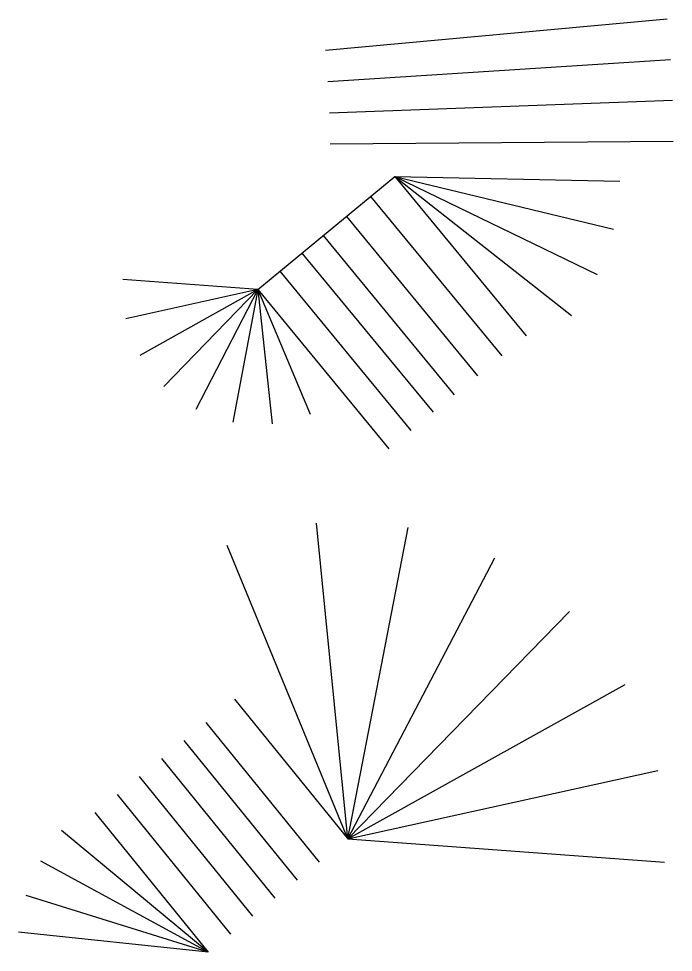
# Model space of a CAD drawing. Extents: x 1098669 to 1198896, y 698679 to 704410.
# Drawn here: x 1198667.4 to 1198896.2, y 699239.2 to 699565.5 of the extents above; entities that cross this region are included whole.
import ezdxf

# ---------------------------------------------------------------- set-up
doc = ezdxf.new("R2010")
doc.units = 0
doc.layers.add('R_Fin Surface Annot', color=7, linetype='Continuous')

msp = doc.modelspace()

# ---------------------------------------------------------------- linework, layer by layer
at = {"layer": 'R_Fin Surface Annot'}
for p, q in [((1198775.45, 699543.58), (1198895.2, 699551.27)), ((1198776, 699532.66), (1198895.92, 699536.98)), ((1198776.24, 699521.74), (1198896.23, 699522.69))]:
    msp.add_line(p, q, dxfattribs=at)
for points in [[(1198774.6, 699554.46), (1198894.09, 699565.52)], [(1198750.98, 699470.88), (1198798.92, 699510.35)], [(1198798.92, 699510.35), (1198844.74, 699454.69)], [(1198798.92, 699510.35), (1198877.5, 699508.76)], [(1198798.92, 699510.35), (1198875.34, 699492)], [(1198798.92, 699510.35), (1198869.65, 699476.08)], [(1198798.92, 699510.35), (1198860.69, 699461.75)], [(1198790.42, 699503.36), (1198836.24, 699447.7)], [(1198781.93, 699496.37), (1198827.75, 699440.71)], [(1198773.82, 699489.69), (1198819.64, 699434.03)], [(1198766.42, 699483.6), (1198812.24, 699427.94)], [(1198758.7, 699477.24), (1198804.52, 699421.58)], [(1198750.98, 699470.88), (1198703.84, 699474.33)], [(1198750.98, 699470.88), (1198704.84, 699460.64)], [(1198750.98, 699470.88), (1198709.74, 699447.81)], [(1198750.98, 699470.88), (1198718.11, 699436.93)], [(1198750.98, 699470.88), (1198729.26, 699428.91)], [(1198750.98, 699470.88), (1198742.24, 699424.44)], [(1198750.98, 699470.88), (1198796.8, 699415.22)], [(1198750.98, 699470.88), (1198755.96, 699423.89)], [(1198750.98, 699470.88), (1198769.26, 699427.31)], [(1198782.5, 699278.82), (1198771.44, 699389.19)], [(1198782.5, 699278.82), (1198803.53, 699387.73)], [(1198782.5, 699278.82), (1198740.27, 699381.39)], [(1198782.5, 699278.82), (1198833.86, 699377.13)], [(1198782.5, 699278.82), (1198859.88, 699358.29)], [(1198782.5, 699278.82), (1198879.41, 699332.78)], [(1198742.88, 699327.7), (1198782.5, 699278.82)], [(1198732.84, 699319.56), (1198772.46, 699270.68)], [(1198725.07, 699313.26), (1198764.69, 699264.39)], [(1198717.3, 699306.97), (1198756.92, 699258.09)], [(1198709.54, 699300.67), (1198749.16, 699251.79)], [(1198782.5, 699278.82), (1198890.81, 699302.74)], [(1198701.77, 699294.37), (1198741.39, 699245.5)], [(1198694, 699288.08), (1198733.62, 699239.2)], [(1198733.62, 699239.2), (1198682.39, 699281.79)], [(1198782.5, 699278.82), (1198893.12, 699270.7)], [(1198733.62, 699239.2), (1198675.08, 699271.01)], [(1198733.62, 699239.2), (1198670.01, 699259.01)], [(1198733.62, 699239.2), (1198667.37, 699246.26)]]:
    msp.add_lwpolyline(points, dxfattribs=at)

doc.saveas('drawing.dxf')
